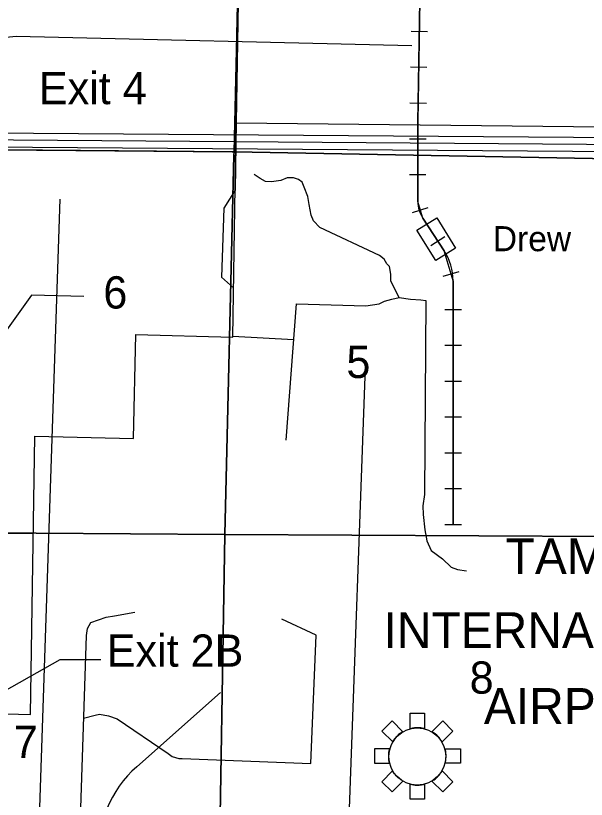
# Model space of a CAD drawing. Extents: x 380424 to 701066, y 1117407 to 1412949.
# Drawn here: x 480842 to 488803, y 1322731 to 1333668 of the extents above; entities that cross this region are included whole.
import ezdxf

# ---------------------------------------------------------------- set-up
doc = ezdxf.new("R2010")
doc.units = 0
for name, color, linetype in [('Airport Names', 7, 'Continuous'), ('Airport Runways', 7, 'Continuous'), ('Airports Commercial', 7, 'Continuous'), ('Cities Incorporated Area', 7, 'Continuous'), ('Local Roads Paved', 7, 'Continuous'), ('Narrow Canals', 7, 'Continuous'), ('Railroad Stations', 7, 'Continuous'), ('Railroads', 7, 'Continuous'), ('Railroads Text', 7, 'Continuous'), ('Section Lines', 7, 'Continuous'), ('Section Numbers', 7, 'Continuous'), ('State Route Divided Highway Outline and Fill', 7, 'Continuous'), ('State Routes Highway Center Lines', 7, 'Continuous'), ('Tollroads Related Text', 7, 'Continuous'), ('Township  and Range lines', 7, 'Continuous')]:
    doc.layers.add(name, color=color, linetype=linetype)

msp = doc.modelspace()

# ---------------------------------------------------------------- linework, layer by layer
at = {"layer": 'Airport Runways'}
msp.add_line((485718, 1328761), (485404, 1320075), dxfattribs=at)
msp.add_lwpolyline([(481074, 1319413), (481465, 1331109)], dxfattribs=at)
at = {"layer": 'Airports Commercial'}
for points in [[(486093, 1323825), (486243, 1323675), (486222, 1323662), (486204, 1323650), (486185, 1323634), (486165, 1323615), (486149, 1323598), (486126, 1323570), (486112, 1323549), (486102, 1323533), (485951, 1323684)], [(486346, 1323934), (486546, 1323934), (486546, 1323718), (486530, 1323722), (486511, 1323725), (486496, 1323727), (486475, 1323729), (486461, 1323730), (486448, 1323730), (486430, 1323729), (486407, 1323728), (486392, 1323726), (486378, 1323724), (486363, 1323721), (486346, 1323717), (486346, 1323718)], [(486649, 1323675), (486800, 1323825), (486941, 1323684), (486791, 1323534), (486778, 1323554), (486766, 1323572), (486748, 1323594), (486731, 1323612), (486716, 1323627), (486695, 1323644), (486672, 1323660), (486655, 1323672)], [(486060, 1323434), (485846, 1323434), (485846, 1323234), (486058, 1323234), (486054, 1323255), (486050, 1323283), (486047, 1323304), (486047, 1323324), (486046, 1323344), (486048, 1323366), (486050, 1323388), (486054, 1323407), (486057, 1323423)], [(486834, 1323434), (487046, 1323434), (487046, 1323234), (486835, 1323234), (486838, 1323248), (486842, 1323272), (486844, 1323283), (486845, 1323304), (486847, 1323328), (486846, 1323340), (486846, 1323352), (486843, 1323375), (486841, 1323398), (486838, 1323414)], [(486101, 1323127), (485951, 1322977), (486093, 1322835), (486242, 1322985), (486243, 1322986), (486232, 1322993), (486217, 1323003), (486205, 1323012), (486191, 1323023), (486179, 1323033), (486165, 1323046), (486152, 1323059), (486140, 1323073), (486128, 1323088), (486118, 1323102), (486109, 1323115), (486104, 1323123)], [(486791, 1323127), (486941, 1322977), (486800, 1322835), (486649, 1322986), (486659, 1322991), (486668, 1322997), (486679, 1323005), (486692, 1323014), (486704, 1323024), (486715, 1323034), (486729, 1323046), (486742, 1323060), (486755, 1323075), (486766, 1323091), (486776, 1323104), (486787, 1323120)], [(486546, 1322943), (486546, 1322734), (486346, 1322734), (486346, 1322943), (486355, 1322941), (486367, 1322938), (486379, 1322936), (486392, 1322934), (486402, 1322933), (486417, 1322931), (486433, 1322931), (486454, 1322930), (486469, 1322931), (486487, 1322932), (486504, 1322935), (486516, 1322937), (486533, 1322940)]]:
    msp.add_lwpolyline(points, close=True, dxfattribs=at)
msp.add_circle((486445, 1323329), 398, dxfattribs=at)
at = {"layer": 'Cities Incorporated Area'}
for points in [[(481051, 1323915), (481109, 1327800), (482487, 1327768), (482518, 1329220), (483870, 1329183), (483917, 1332175), (489052, 1332117), (489068, 1333067), (492934, 1333036), (499624, 1332983)], [(475551, 1321673), (478952, 1321645), (478952, 1321819), (478700, 1321819), (478710, 1322687), (479566, 1322686), (479058, 1323724), (475864, 1323724), (475864, 1326654), (479852, 1326624), (479792, 1322685), (480011, 1322685), (480033, 1323942), (481051, 1323915)]]:
    msp.add_lwpolyline(points, dxfattribs=at)
at = {"layer": 'Local Roads Paved'}
for points in [[(481585, 1345358), (482352, 1343194), (482588, 1342699), (483409, 1341189), (483627, 1340719), (483833, 1340101), (483901, 1339551), (483901, 1339071), (484119, 1337937), (484508, 1336972), (484656, 1336628), (484656, 1336434), (484622, 1336250), (484496, 1336010), (484256, 1335781), (484073, 1335598), (483970, 1335254), (483918, 1332180), (483902, 1331233), (483745, 1330984), (483713, 1330018), (483880, 1329869)], [(479849, 1326450), (481078, 1326440)]]:
    msp.add_lwpolyline(points, dxfattribs=at)
at = {"layer": 'Narrow Canals'}
for points in [[(471959, 1337236), (471919, 1333934), (471914, 1333850), (471914, 1333781), (471940, 1333676), (471951, 1333612), (471988, 1333538), (472046, 1333464), (472072, 1333454), (472273, 1333454), (473356, 1333491), (475046, 1333554), (475104, 1333559), (475151, 1333565), (475215, 1333544), (475267, 1333512), (475463, 1333353), (480253, 1333322), (480849, 1333380), (486368, 1333253)], [(486193, 1329735), (486077, 1329962), (486077, 1330062), (486056, 1330168), (486019, 1330205), (485982, 1330268), (485919, 1330321), (485085, 1330712), (484995, 1330807), (484964, 1330886), (484937, 1331034), (484916, 1331145), (484869, 1331276), (484837, 1331345), (484789, 1331382), (484716, 1331403), (484631, 1331403), (484541, 1331366), (484409, 1331350), (484325, 1331356), (484251, 1331398), (484167, 1331451)], [(481795, 1329747), (481061, 1329768), (480712, 1329277), (478589, 1329319), (478499, 1329313), (478388, 1329298), (478293, 1329282), (478098, 1329218), (478024, 1329155), (477918, 1329060), (477707, 1328886), (477639, 1328865), (477533, 1328838), (477443, 1328843), (477359, 1328859), (477274, 1328886), (477253, 1328896), (477184, 1328933), (477242, 1330660)], [(484615, 1327745), (484758, 1329646), (485729, 1329619), (485914, 1329646), (485988, 1329682), (486088, 1329714), (486193, 1329735), (486352, 1329714), (486494, 1329704), (486563, 1329693), (486547, 1326985), (486521, 1326827), (486526, 1326706), (486552, 1326494), (486579, 1326341), (486637, 1326204), (486795, 1326088), (486917, 1325972), (487006, 1325940), (487133, 1325919)], [(484720, 1329146), (483870, 1329193)], [(481671, 1319134), (481660, 1319654), (481654, 1319839), (481670, 1320203), (481828, 1325017), (481844, 1325117), (481892, 1325201), (482103, 1325275), (482219, 1325291), (482504, 1325344)], [(481790, 1323862), (481950, 1323908), (482013, 1323919), (482135, 1323898), (482256, 1323855), (482968, 1323370), (483027, 1323328), (483116, 1323301), (483164, 1323301), (484958, 1323233), (485032, 1325022), (484557, 1325244)]]:
    msp.add_lwpolyline(points, dxfattribs=at)
at = {"layer": 'Railroad Stations'}
msp.add_lwpolyline([(486716, 1330848), (486980, 1330424), (486704, 1330252), (486440, 1330677)], close=True, dxfattribs=at)
at = {"layer": 'Railroads'}
for p, q in [((486359, 1333452), (486589, 1333448)), ((486350, 1332952), (486580, 1332948)), ((486342, 1332452), (486572, 1332448)), ((486337, 1331950), (486567, 1331950)), ((486336, 1331450), (486566, 1331450)), ((486378, 1330922), (486598, 1330989)), ((486523, 1330841), (486820, 1330386)), ((486635, 1330460), (486827, 1330586)), ((486806, 1330031), (487027, 1330096)), ((486945, 1329967), (486945, 1326568)), ((486830, 1329568), (487060, 1329568)), ((486830, 1329068), (487060, 1329068)), ((486830, 1328568), (487060, 1328568)), ((486830, 1328068), (487060, 1328068)), ((486830, 1327568), (487060, 1327568)), ((486830, 1327068), (487060, 1327068)), ((486830, 1326568), (487060, 1326568))]:
    msp.add_line(p, q, dxfattribs=at)
for points in [[(486682, 1345956), (486453, 1332192), (486451, 1331075)], [(486457, 1332450), (486557, 1338449)], [(486945, 1326568), (486945, 1329967), (486820, 1330386), (486523, 1330841), (486451, 1331075), (486453, 1332192), (486457, 1332450)]]:
    msp.add_lwpolyline(points, dxfattribs=at)
for centre, radius, start, end in [((486893, 1331083), 442, 180.9656, 213.1786), ((486180, 1329967), 765, 0, 33.1785)]:
    msp.add_arc(centre, radius, start, end, dxfattribs=at)
at = {"layer": 'Section Lines'}
for points in [[(484007, 1337023), (484005, 1337011), (483921, 1333189), (483891, 1331767), (483863, 1331768), (478572, 1331814), (478596, 1333203), (478596, 1333212), (478705, 1337092), (478702, 1337108)], [(489248, 1336967), (489143, 1333165), (489143, 1333160), (489140, 1331672), (483891, 1331767), (483921, 1333189), (484005, 1337011), (484007, 1337023)], [(483891, 1331767), (483885, 1331722), (483759, 1326425), (478489, 1326463), (478572, 1331814), (483863, 1331768)], [(489140, 1331672), (489073, 1326399), (483759, 1326425), (483885, 1331722), (483891, 1331767)], [(478489, 1326463), (483759, 1326425), (483671, 1321107), (478397, 1321220)], [(489073, 1326399), (488981, 1321017), (483671, 1321107), (483759, 1326425)]]:
    msp.add_lwpolyline(points, close=True, dxfattribs=at)
at = {"layer": 'State Route Divided Highway Outline and Fill'}
msp.add_lwpolyline([(449994, 1344364), (454985, 1340762), (460367, 1336878), (464957, 1333566), (465504, 1333171), (465876, 1332927), (466264, 1332719), (467332, 1332321), (467912, 1332128), (493014, 1331939), (493011, 1331739), (467878, 1331928), (467266, 1332132), (466182, 1332537), (465774, 1332755), (465391, 1333007), (464840, 1333404), (460250, 1336716), (454868, 1340600), (449885, 1344196)], dxfattribs=at)
at = {"layer": 'State Routes Highway Center Lines'}
msp.add_line((483701, 1324221), (482531, 1323186), dxfattribs=at)
msp.add_lwpolyline([(493112, 1331838), (467895, 1332028), (467299, 1332227), (466223, 1332628), (465825, 1332841), (465448, 1333089), (464899, 1333485), (460309, 1336797), (454927, 1340681), (449940, 1344280)], dxfattribs=at)
msp.add_arc((483592, 1321988), 1600, 131.5169, 183.4907, dxfattribs=at)
at = {"layer": 'Tollroads Related Text'}
msp.add_lwpolyline([(480463, 1324122), (481462, 1324681), (482031, 1324681)], dxfattribs=at)
at = {"layer": 'Township  and Range lines'}
for p, q in [((478572, 1331814), (483863, 1331768)), ((483863, 1331768), (483891, 1331767)), ((483891, 1331767), (489140, 1331672))]:
    msp.add_line(p, q, dxfattribs=at)

# ---------------------------------------------------------------- texts
at = {"layer": 'Airport Names'}
for s, p in [('TAMPA', (487677, 1325874)), ('INTERNATIONAL', (485974, 1324842)), ('AIRPORT', (487374, 1323784))]:
    msp.add_text(s, height=500, rotation=0.0002, dxfattribs=at).set_placement(p)
at = {"layer": 'Railroads Text'}
msp.add_text('Drew', height=350, rotation=0.0002, dxfattribs=at).set_placement((487499, 1330381))
at = {"layer": 'Section Numbers'}
for s, p in [('6', (482065, 1329581)), ('5', (485456, 1328611)), ('8', (487175, 1324206)), ('7', (480815, 1323307))]:
    msp.add_text(s, height=450, dxfattribs=at).set_placement(p)
at = {"layer": 'Tollroads Related Text'}
for s, p in [('Exit 4', (481166, 1332433)), ('Exit 2B', (482112, 1324582))]:
    msp.add_text(s, height=450, dxfattribs=at).set_placement(p)

doc.saveas('drawing.dxf')
